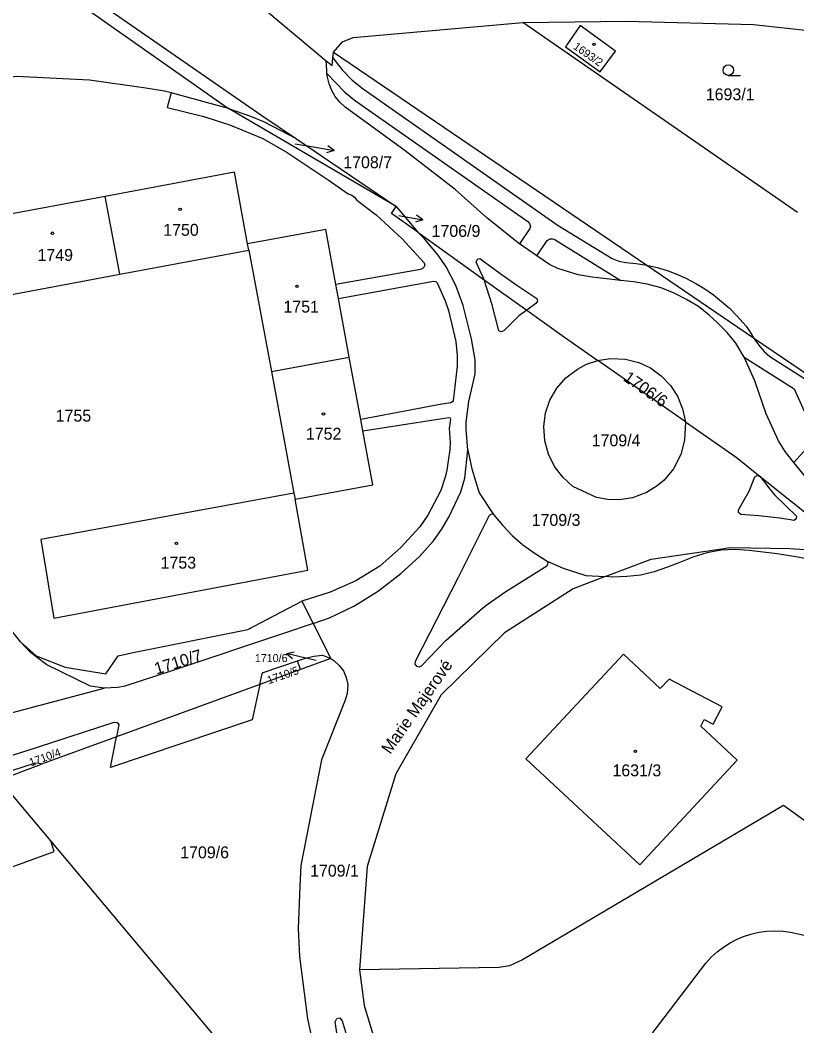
# Model space of a CAD drawing. Extents: x -869103 to -863415, y -1015889 to -1012477.
# Drawn here: x -865355.6 to -865244.8, y -1014676.6 to -1014533.2 of the extents above; entities that cross this region are included whole.
import ezdxf

# ---------------------------------------------------------------- set-up
doc = ezdxf.new("R2010")
doc.units = 0
for name, color, linetype in [('Hranice parcel', 7, 'Continuous'), ('Parcelní čísla', 7, 'Continuous'), ('Pop  PČ popisy', 7, 'Continuous'), ('Vnitřní kresba', 7, 'Continuous'), ('Značky budov', 7, 'Continuous'), ('Značky kultur', 7, 'Continuous')]:
    doc.layers.add(name, color=color, linetype=linetype)

msp = doc.modelspace()

# ---------------------------------------------------------------- linework, layer by layer
at = {"layer": 'Hranice parcel'}
for p, q in [((-865357.52, -1014523.56), (-865325.86, -1014545.85)), ((-865325.22, -1014527.88), (-865311.91, -1014539.02)), ((-865244.72, -1014560.68), (-865283.9, -1014533.57)), ((-865311.85, -1014540.34), (-865311.91, -1014539.02)), ((-865311.91, -1014539.02), (-865311.07, -1014539.72)), ((-865301.96, -1014559.82), (-865325.86, -1014545.85)), ((-865321.1, -1014546.81), (-865316.3, -1014550.08)), ((-865317.28, -1014549.56), (-865316.3, -1014550.08)), ((-865316.3, -1014550.08), (-865301.96, -1014559.82)), ((-865324.98, -1014554.93), (-865343.43, -1014558.37)), ((-865323.12, -1014565.13), (-865324.98, -1014554.93)), ((-865343.43, -1014558.37), (-865361.88, -1014561.81)), ((-865341.36, -1014569.46), (-865343.43, -1014558.37)), ((-865301.96, -1014559.82), (-865298.86, -1014563.48)), ((-865297.89, -1014564.43), (-865298.86, -1014563.48)), ((-865322.95, -1014566.03), (-865323.12, -1014565.13)), ((-865341.36, -1014569.46), (-865322.95, -1014566.03)), ((-865322.95, -1014566.03), (-865319.73, -1014583.33)), ((-865359.81, -1014572.9), (-865341.36, -1014569.46)), ((-865277.95, -1014578.43), (-865273.17, -1014581.77)), ((-865319.73, -1014583.33), (-865308.63, -1014581.26)), ((-865260.69, -1014590.5), (-865273.17, -1014581.77)), ((-865319.73, -1014583.33), (-865316.51, -1014600.68)), ((-865260.69, -1014590.5), (-865253.47, -1014595.54)), ((-865316.51, -1014600.68), (-865352.59, -1014607.26)), ((-865316.51, -1014600.68), (-865316.35, -1014601.52)), ((-865245.81, -1014608.54), (-865236.39, -1014609.2)), ((-865313.77, -1014619.24), (-865311.26, -1014624.22)), ((-865315.6, -1014625.81), (-865316.03, -1014624.59)), ((-865311.26, -1014624.22), (-865315.6, -1014625.81)), ((-865315.6, -1014625.81), (-865321.39, -1014627.93)), ((-865255.46, -1014631.15), (-865263.01, -1014627.18)), ((-865362.94, -1014633.63), (-865343.58, -1014628.46)), ((-865321.39, -1014627.93), (-865341.81, -1014635.42)), ((-865341.81, -1014635.42), (-865352.5, -1014639.33)), ((-865358.49, -1014641.53), (-865352.5, -1014639.33)), ((-865279.83, -1014696.52), (-865257.81, -1014667.67))]:
    msp.add_line(p, q, dxfattribs=at)
for points in [[(-865596.39, -1014345.46), (-865576.04, -1014358.45), (-865524.18, -1014405.18), (-865506.27, -1014418.44), (-865467.19, -1014445.76), (-865431.98, -1014470.08), (-865397.41, -1014493.99), (-865378.47, -1014507.09), (-865321.1, -1014546.81)], [(-865310.88, -1014537.82), (-865309.61, -1014536.35), (-865308.09, -1014535.69), (-865283.9, -1014533.57)], [(-865283.9, -1014533.57), (-865269.11, -1014533.37), (-865250.97, -1014533.87), (-865240.12, -1014535.02), (-865235.6, -1014535.6)], [(-865272.85, -1014540.61), (-865270.66, -1014537.67), (-865275.69, -1014533.99), (-865277.82, -1014537.03), (-865272.85, -1014540.61)], [(-865311.07, -1014539.72), (-865310.96, -1014538.59), (-865310.88, -1014537.82)], [(-865310.88, -1014537.82), (-865266.21, -1014568.16), (-865250.97, -1014578.51), (-865229.15, -1014593.33), (-865193.7, -1014617.41)], [(-865325.86, -1014545.85), (-865334.04, -1014543.62), (-865334.98, -1014543.36), (-865337.62, -1014542.91), (-865345.66, -1014541.8), (-865356.07, -1014541.29), (-865365.46, -1014542.45), (-865400.5, -1014546.8)], [(-865243.32, -1014598.63), (-865245.23, -1014596.32), (-865246.46, -1014594.72), (-865247.42, -1014593.21), (-865249.19, -1014589.36), (-865250.79, -1014584.64), (-865252.33, -1014581.28), (-865253.5, -1014579.3), (-865254.73, -1014577.75), (-865256.15, -1014576.32), (-865257.3, -1014575.28), (-865258.81, -1014574.07), (-865260.53, -1014573.04), (-865262.31, -1014572.14), (-865264.18, -1014571.41), (-865266.13, -1014570.89), (-865268.09, -1014570.56), (-865269.9, -1014570.36), (-865274.01, -1014569.86), (-865276.01, -1014569.55), (-865278.91, -1014568.65), (-865280.08, -1014568.06), (-865281.89, -1014566.83), (-865284.36, -1014565.11), (-865285.15, -1014564.51), (-865289.05, -1014561.36), (-865293.54, -1014557.37), (-865300.65, -1014551.86), (-865309.22, -1014545.63), (-865309.98, -1014544.95), (-865310.63, -1014544.14), (-865311.12, -1014543.26), (-865311.5, -1014542.33), (-865311.73, -1014541.35), (-865311.82, -1014540.86), (-865311.85, -1014540.34)], [(-865325.86, -1014545.85), (-865322.69, -1014546.91), (-865320.85, -1014547.69), (-865317.28, -1014549.56)], [(-865355.47, -1014621.91), (-865405.22, -1014560.1), (-865406.25, -1014557.16), (-865406.3, -1014554.63), (-865405.31, -1014551.14)], [(-865298.86, -1014563.48), (-865302.59, -1014560.81), (-865301.96, -1014559.82)], [(-865308.63, -1014581.26), (-865310.17, -1014572.91), (-865310.54, -1014570.9), (-865311.98, -1014563.06), (-865323.12, -1014565.13)], [(-865298.86, -1014563.48), (-865289.4, -1014570.24), (-865283.33, -1014574.58), (-865277.95, -1014578.43)], [(-865291.7, -1014594.54), (-865291.97, -1014591.55), (-865291.97, -1014590.57), (-865291.56, -1014587.59), (-865290.69, -1014583.65), (-865290.66, -1014581.65), (-865291.19, -1014578.67), (-865292.37, -1014573.91), (-865293.41, -1014571.08), (-865294.79, -1014568.39), (-865295.96, -1014566.73), (-865297.89, -1014564.43)], [(-865316.35, -1014601.52), (-865305.28, -1014599.46), (-865306.69, -1014591.78), (-865306.99, -1014590.16), (-865308.63, -1014581.26)], [(-865273.17, -1014581.77), (-865272.93, -1014581.7), (-865271.37, -1014581.48), (-865269.22, -1014581.56), (-865267.35, -1014582.04), (-865265.7, -1014582.81), (-865264.16, -1014583.94), (-865262.82, -1014585.34), (-865261.85, -1014586.86), (-865261.12, -1014588.65), (-865260.69, -1014590.5)], [(-865260.69, -1014590.5), (-865260.83, -1014593.11), (-865261.35, -1014595.18), (-865262.41, -1014597.19), (-865263.75, -1014598.82), (-865264.74, -1014599.63), (-865266.25, -1014600.56), (-865268.23, -1014601.32), (-865270.14, -1014601.61), (-865271.76, -1014601.59), (-865273.37, -1014601.31), (-865276.75, -1014599.71), (-865278.18, -1014598.41), (-865279.36, -1014596.85), (-865280.23, -1014595.12), (-865280.74, -1014593.22), (-865280.9, -1014591.15), (-865280.63, -1014589.22), (-865280.01, -1014587.39), (-865279.03, -1014585.69), (-865277.75, -1014584.22), (-865276.1, -1014582.97), (-865274.78, -1014582.28), (-865273.17, -1014581.77)], [(-865313.77, -1014619.24), (-865311.47, -1014618.45), (-865307.86, -1014616.73), (-865304.46, -1014614.59), (-865301.29, -1014612.14), (-865298.63, -1014609.72), (-865296.63, -1014607.45), (-865295.47, -1014605.85), (-865294.44, -1014604.11), (-865292.72, -1014600.47), (-865292.15, -1014598.54), (-865291.7, -1014594.54)], [(-865291.7, -1014594.54), (-865291.14, -1014597.19), (-865290.1, -1014600.61), (-865288.04, -1014603.73), (-865286.75, -1014605.27), (-865285.4, -1014606.73), (-865283.89, -1014608.04), (-865282.26, -1014609.19), (-865280.39, -1014610.37), (-865278.11, -1014611.36), (-865274.91, -1014612.39), (-865272.13, -1014612.56)], [(-865253.47, -1014595.54), (-865250.04, -1014598.28), (-865236.39, -1014609.2)], [(-865352.59, -1014607.26), (-865350.75, -1014618.5), (-865314.52, -1014611.66), (-865316.35, -1014601.52)], [(-865272.13, -1014612.56), (-865265.57, -1014610.07), (-865254.21, -1014608.41), (-865245.81, -1014608.54)], [(-865223.87, -1014615.35), (-865228.56, -1014613.65), (-865231.41, -1014612.66), (-865238.25, -1014611.03), (-865244.67, -1014609.78), (-865247.63, -1014609.32), (-865251.61, -1014608.83), (-865253.61, -1014608.7), (-865255.61, -1014608.8), (-865257.63, -1014609.16), (-865259.52, -1014609.75), (-865261.4, -1014610.5), (-865263.24, -1014611.24), (-865265.14, -1014611.9), (-865267.05, -1014612.34), (-865269.05, -1014612.57), (-865271.06, -1014612.63), (-865272.13, -1014612.56)], [(-865272.13, -1014612.56), (-865276.7, -1014614.3), (-865286.48, -1014620.59), (-865295.51, -1014629.42), (-865301.98, -1014640.7), (-865306.07, -1014653.88), (-865307.16, -1014668.63)], [(-865355.47, -1014621.91), (-865353.29, -1014623.84), (-865349.12, -1014625.48), (-865343.36, -1014626.41), (-865341.6, -1014623.84), (-865339.69, -1014623.44), (-865323.11, -1014620.1), (-865315.37, -1014616.06), (-865313.77, -1014619.24)], [(-865313.77, -1014619.24), (-865317.99, -1014620.67), (-865333.94, -1014626.01), (-865340.64, -1014628.21), (-865341.61, -1014628.39), (-865343.58, -1014628.46)], [(-865343.58, -1014628.46), (-865345.52, -1014628.18), (-865351.76, -1014625.16), (-865354.09, -1014623.37), (-865355.47, -1014621.91)], [(-865321.39, -1014627.93), (-865321.06, -1014626.44), (-865320.91, -1014626.24), (-865316.03, -1014624.59)], [(-865316.03, -1014624.59), (-865314.86, -1014624.21), (-865313.69, -1014623.89), (-865312.44, -1014623.79), (-865311.26, -1014624.22)], [(-865311.26, -1014624.22), (-865310.82, -1014624.55), (-865310.08, -1014625.22), (-865309.47, -1014626.02), (-865309.05, -1014626.96), (-865308.84, -1014627.94), (-865308.92, -1014629.21), (-865309.2, -1014630.18), (-865312.58, -1014638.68), (-865315.54, -1014653.75), (-865315.7, -1014656.75), (-865315.9, -1014662.72), (-865315.72, -1014666.72), (-865314.57, -1014675.61), (-865312.46, -1014685.41), (-865309.4, -1014694.67), (-865308.33, -1014697.44), (-865307.08, -1014700.16), (-865306.69, -1014701.07), (-865306.72, -1014701.82), (-865307.29, -1014703.12)], [(-865263.01, -1014627.18), (-865264.28, -1014628.51), (-865269.55, -1014623.61), (-865283.44, -1014638.54), (-865267.2, -1014653.65), (-865253.31, -1014638.72), (-865258.51, -1014633.88), (-865258.03, -1014632.96), (-865256.76, -1014633.62), (-865255.46, -1014631.15)], [(-865362.77, -1014639.99), (-865352.94, -1014636.84), (-865342.16, -1014633.34), (-865341.74, -1014633.37), (-865341.47, -1014633.7), (-865341.81, -1014635.42)], [(-865352.5, -1014639.33), (-865352.78, -1014639.22), (-865353.41, -1014639.18), (-865362.13, -1014641.99), (-865362.77, -1014639.99)], [(-865307.29, -1014703.12), (-865310.41, -1014698.9), (-865310.8, -1014698.37), (-865313.39, -1014695.29), (-865351.18, -1014650.24), (-865355.92, -1014644.6), (-865358.49, -1014641.53)], [(-865177.72, -1014693.92), (-865196.99, -1014680.42), (-865226.05, -1014660.26), (-865229.5, -1014657.61), (-865246.72, -1014645.19), (-865283.92, -1014667.22), (-865285.76, -1014668.05), (-865287.25, -1014668.32), (-865307.16, -1014668.63)], [(-865257.81, -1014667.67), (-865257.03, -1014666.83), (-865256.19, -1014666.07), (-865255.28, -1014665.38), (-865254.31, -1014664.77), (-865253.3, -1014664.25), (-865252.44, -1014663.89), (-865251.36, -1014663.54), (-865250.25, -1014663.28), (-865249.11, -1014663.12), (-865247.97, -1014663.06), (-865246.83, -1014663.1), (-865245.7, -1014663.24)], [(-865245.7, -1014663.24), (-865242.5, -1014663.96), (-865239.68, -1014664.99), (-865231.58, -1014670.02)], [(-865307.16, -1014668.63), (-865306.51, -1014673.73), (-865302.68, -1014686.24), (-865300.27, -1014692.05), (-865298.07, -1014696.19), (-865290.83, -1014706.91)]]:
    msp.add_lwpolyline(points, dxfattribs=at)
at = {"layer": 'Pop  PČ popisy'}
for p, q in [((-865316.36, -1014550.85), (-865313.75, -1014551.31)), ((-865313.75, -1014551.31), (-865310.8, -1014551.83)), ((-865310.8, -1014551.83), (-865311.69, -1014551.16)), ((-865310.8, -1014551.83), (-865311.87, -1014552.15)), ((-865301.57, -1014561.1), (-865301.08, -1014561.18)), ((-865301.08, -1014561.18), (-865298.12, -1014561.7)), ((-865298.12, -1014561.7), (-865299.02, -1014561.03)), ((-865298.12, -1014561.7), (-865299.2, -1014562.02)), ((-865317.57, -1014623.55), (-865316.49, -1014623.28)), ((-865314.65, -1014624.22), (-865317.57, -1014623.55)), ((-865317.57, -1014623.55), (-865316.71, -1014624.26)), ((-865313.37, -1014624.53), (-865314.65, -1014624.22))]:
    msp.add_line(p, q, dxfattribs=at)
at = {"layer": 'Vnitřní kresba'}
msp.add_line((-865342.68, -1014639.79), (-865341.81, -1014635.42), dxfattribs=at)
for points in [[(-865310.96, -1014538.59), (-865309.62, -1014540.34), (-865308.23, -1014541.77), (-865306.67, -1014543.04), (-865278.82, -1014562.53), (-865271.13, -1014567.2), (-865270.18, -1014567.59), (-865269.19, -1014567.77), (-865267.71, -1014567.94), (-865266.21, -1014568.16)], [(-865311.82, -1014540.86), (-865309.27, -1014543.5), (-865307.72, -1014544.75), (-865283.17, -1014561.93), (-865282.91, -1014562.21), (-865282.8, -1014562.67), (-865282.88, -1014562.92), (-865284.36, -1014565.11)], [(-865334.04, -1014543.62), (-865334.6, -1014545.67), (-865329.36, -1014546.95), (-865325.56, -1014548.2), (-865320.93, -1014550.11), (-865317.47, -1014552.1), (-865311.64, -1014556), (-865308.77, -1014558.02), (-865308.25, -1014558.17), (-865307.86, -1014558.48), (-865307.56, -1014558.89), (-865304.77, -1014561.01), (-865301.1, -1014564.42), (-865297.97, -1014567.82), (-865297.87, -1014568.18), (-865298.03, -1014568.53), (-865298.48, -1014568.79), (-865310.01, -1014570.81), (-865310.54, -1014570.9)], [(-865281.89, -1014566.83), (-865280.42, -1014564.66), (-865279.98, -1014564.4), (-865279.66, -1014564.4), (-865279.43, -1014564.48), (-865269.9, -1014570.36)], [(-865289.4, -1014570.24), (-865289.48, -1014570), (-865290.55, -1014567.73), (-865290.36, -1014567.33)], [(-865290.36, -1014567.33), (-865289.99, -1014567.22), (-865287.17, -1014569.29), (-865284.72, -1014571.03), (-865281.88, -1014572.93), (-865281.81, -1014573.32), (-865282.02, -1014573.65), (-865283.33, -1014574.58)], [(-865266.21, -1014568.16), (-865264.75, -1014568.49), (-865263.31, -1014568.92), (-865261.91, -1014569.45), (-865260.54, -1014570.07), (-865259.2, -1014570.76), (-865257.92, -1014571.52), (-865256.69, -1014572.38), (-865255.54, -1014573.33), (-865254.41, -1014574.32), (-865253.36, -1014575.39), (-865252.03, -1014576.88), (-865251.46, -1014577.71), (-865250.97, -1014578.51)], [(-865283.33, -1014574.58), (-865284.47, -1014575.39), (-865286.58, -1014577.52), (-865286.99, -1014577.68), (-865287.31, -1014577.53), (-865288.24, -1014573.84), (-865289.4, -1014570.24)], [(-865310.17, -1014572.91), (-865309.63, -1014572.81), (-865296.62, -1014570.43), (-865296.27, -1014570.5), (-865296.08, -1014570.69), (-865294.95, -1014573.26), (-865294.49, -1014574.65), (-865293.41, -1014579.05), (-865293.22, -1014581.06), (-865293.22, -1014582.55), (-865293.82, -1014587.53), (-865293.9, -1014587.65), (-865294.13, -1014587.77), (-865295.41, -1014587.97), (-865306.99, -1014590.16)], [(-865250.97, -1014578.51), (-865250.68, -1014578.98), (-865250.07, -1014579.78), (-865249.42, -1014580.53), (-865248.65, -1014581.17), (-865243.6, -1014584.4), (-865240.62, -1014591.13), (-865238.15, -1014592.78), (-865229.15, -1014593.33)], [(-865252.33, -1014581.28), (-865245.17, -1014585.79), (-865242.07, -1014592.77), (-865245.23, -1014596.32)], [(-865306.69, -1014591.78), (-865295.68, -1014590.06), (-865294.45, -1014589.87), (-865294.26, -1014589.91), (-865294.19, -1014590.1), (-865294.37, -1014591.45), (-865294.26, -1014593.44), (-865294.3, -1014594.46), (-865294.71, -1014597.4), (-865294.94, -1014598.4), (-865295.57, -1014600.28), (-865297.44, -1014603.8), (-865298.55, -1014605.48), (-865301.26, -1014608.42), (-865304.28, -1014611.06), (-865307.68, -1014613.17), (-865311.35, -1014614.78), (-865315.37, -1014616.06)], [(-865250.04, -1014598.28), (-865248.65, -1014600.11), (-865247.96, -1014600.94), (-865244.87, -1014603.93), (-865244.89, -1014604.31), (-865245.21, -1014604.58), (-865247.26, -1014604.24), (-865250.25, -1014603.91), (-865252.82, -1014603.72), (-865253.12, -1014603.44), (-865253.13, -1014603.04), (-865251.61, -1014600.39), (-865250.8, -1014598.33)], [(-865250.8, -1014598.33), (-865250.46, -1014598.16), (-865250.04, -1014598.28)], [(-865288.04, -1014603.73), (-865288.37, -1014603.65), (-865288.68, -1014603.84), (-865291.75, -1014610.01), (-865293.14, -1014612.77), (-865299.21, -1014624.67), (-865299.26, -1014625.04), (-865299.06, -1014625.34), (-865298.66, -1014625.45), (-865298.35, -1014625.29), (-865294.88, -1014621.68), (-865289.64, -1014617.07), (-865288.84, -1014616.46), (-865286.31, -1014614.7), (-865280.45, -1014611.04), (-865280.29, -1014610.69), (-865280.39, -1014610.37)], [(-865321.39, -1014627.93), (-865322.46, -1014632.99), (-865342.68, -1014639.79)], [(-865370.3, -1014658.85), (-865362.72, -1014656.13), (-865350.72, -1014651.75), (-865351.18, -1014650.24)], [(-865310.65, -1014676.05), (-865310.41, -1014675.55), (-865309.96, -1014675.49), (-865309.63, -1014675.91), (-865307.37, -1014683.48), (-865303.96, -1014692.45), (-865302.9, -1014695.25), (-865302.3, -1014697.64), (-865302.69, -1014698.49), (-865303.52, -1014699.07), (-865303.86, -1014699.07), (-865304.17, -1014698.77), (-865305.26, -1014696.18), (-865306.38, -1014693.44), (-865309.24, -1014684.95), (-865310.65, -1014676.05)]]:
    msp.add_lwpolyline(points, dxfattribs=at)
at = {"layer": 'Značky budov'}
for centre in [(-865273.72, -1014536.69), (-865332.74, -1014560.22), (-865350.95, -1014563.61), (-865316.08, -1014571.17), (-865312.3, -1014589.39), (-865333.27, -1014607.82), (-865267.83, -1014637.49)]:
    msp.add_circle(centre, 0.175, dxfattribs=at)
at = {"layer": 'Značky kultur'}
msp.add_line((-865254.58, -1014541.11), (-865252.83, -1014541.11), dxfattribs=at)
msp.add_circle((-865254.58, -1014540.36), 0.75, dxfattribs=at)

# ---------------------------------------------------------------- texts
at = {"layer": 'Parcelní čísla'}
for s, height, rotation, p in [('1693/2', 1.139, 325, (-865276.79, -1014537.23)), ('1706/6', 1.7, 325, (-865269.69, -1014584.53)), ('1710/7', 1.7, 17, (-865336.12, -1014626.55)), ('1710/5', 1.139, 19, (-865320.12, -1014627.92)), ('1710/4', 1.139, 20, (-865354.02, -1014639.65))]:
    msp.add_text(s, height=height, rotation=rotation, dxfattribs=at).set_placement(p)
for s, height, p in [('1693/1', 1.7, (-865257.79, -1014544.66)), ('1708/7', 1.7, (-865309.48, -1014554.34)), ('1750', 1.7, (-865335.15, -1014563.98)), ('1706/9', 1.7, (-865296.89, -1014564.14)), ('1749', 1.7, (-865353.08, -1014567.56)), ('1751', 1.7, (-865318.01, -1014574.93)), ('1755', 1.7, (-865350.49, -1014590.47)), ('1752', 1.7, (-865314.81, -1014593.05)), ('1709/4', 1.7, (-865274.06, -1014593.99)), ('1709/3', 1.7, (-865282.62, -1014605.34)), ('1753', 1.7, (-865335.53, -1014611.43)), ('1710/6', 1.139, (-865322.09, -1014624.75)), ('1631/3', 1.7, (-865271.1, -1014641.04)), ('1709/6', 1.7, (-865332.73, -1014652.73)), ('1709/1', 1.7, (-865314.21, -1014655.34))]:
    msp.add_text(s, height=height, dxfattribs=at).set_placement(p)
at = {"layer": 'Pop  PČ popisy'}
msp.add_text('Marie Majerové', height=1.7, rotation=55, dxfattribs=at).set_placement((-865302.79, -1014637.99))

doc.saveas('drawing.dxf')
